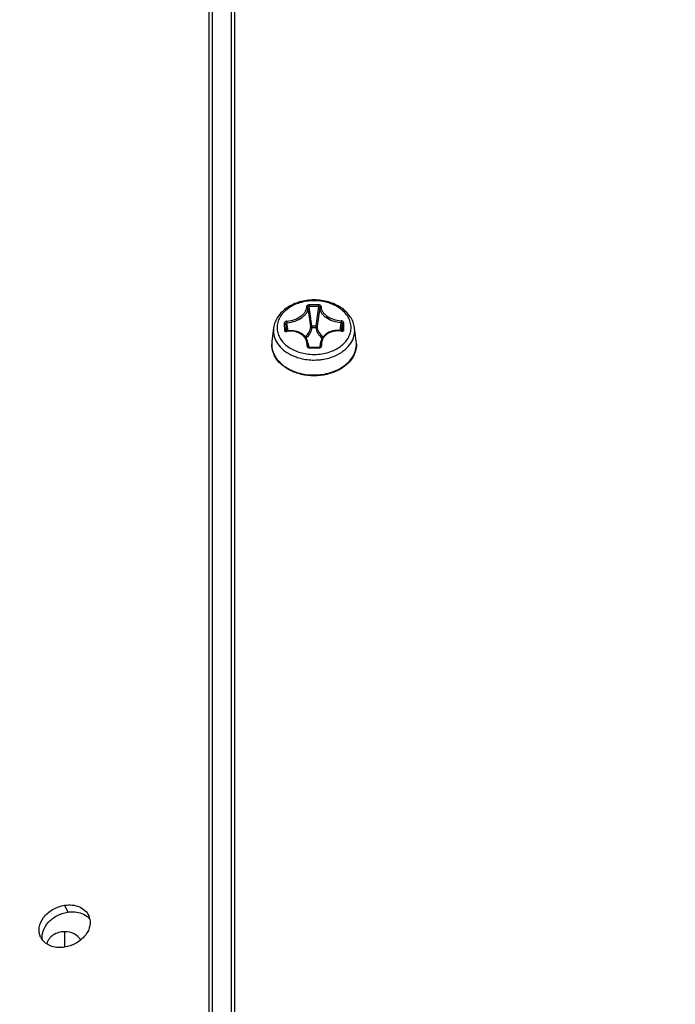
# Model space of a CAD drawing. Header units: millimetres. Extents: x 0 to 420, y 0 to 297.
# Tile 278 of 514: x 246.1 to 251.49, y 236.32 to 244.41. Entities that reach past the tile are written whole.
import ezdxf

# ---------------------------------------------------------------- set-up
doc = ezdxf.new("R2010")
doc.units = ezdxf.units.MM
doc.header["$LTSCALE"] = 23.1
doc.layers.get('0').update_dxf_attribs({"linetype": 'CONTINUOUS'})
doc.layers.add('02___PRT_ALL_AXES', color=7, linetype='CONTINUOUS')
doc.layers.add('DIM_PILOTEES', color=7, linetype='CONTINUOUS')
doc.styles.get("Standard").update_dxf_attribs({"font": 'txt', "width": 0.7})
doc.dimstyles.new('DIMSTYLE_1', dxfattribs={"dimtxt": 2.5, "dimasz": 3.5, "dimexe": 2, "dimexo": 0, "dimtad": 1, "dimdec": 0, "dimlfac": 10, "dimdsep": 46, "dimtxsty": 'Standard', "dimblk": '_FILLED', "dimblk1": '_FILLED', "dimblk2": '_FILLED', "dimcen": 0.09, "dimazin": 2, "dimtp": 1.2, "dimtm": 1.2, "dimtfac": 1, "dimtdec": 0, "dimtofl": 0, "dimtmove": 0, "dimatfit": 3, "dimldrblk": '_FILLED', "dimfxl": 0, "dimtolj": 1, "dimarcsym": 0})
doc.dimstyles.new('DIMSTYLE_2', dxfattribs={"dimtxt": 2.5, "dimasz": 3.5, "dimexe": 2, "dimexo": 0, "dimtad": 1, "dimdec": 0, "dimlfac": 10, "dimdsep": 46, "dimtxsty": 'Standard', "dimblk": '_FILLED', "dimblk1": '_FILLED', "dimblk2": '_FILLED', "dimcen": 0.09, "dimazin": 2, "dimtp": 0.5, "dimtm": 0.5, "dimtfac": 1, "dimtdec": 0, "dimtofl": 0, "dimtmove": 0, "dimatfit": 3, "dimldrblk": '_FILLED', "dimfxl": 0, "dimtolj": 1, "dimarcsym": 0})
doc.dimstyles.new('DIMSTYLE_4', dxfattribs={"dimtxt": 2.5, "dimasz": 3.5, "dimexe": 2, "dimexo": 0, "dimtad": 1, "dimdec": 0, "dimlfac": 10, "dimdsep": 46, "dimtxsty": 'Standard', "dimblk": '_FILLED', "dimblk1": '_FILLED', "dimblk2": '_FILLED', "dimcen": 0.09, "dimazin": 2, "dimtp": 0.8, "dimtm": 0.8, "dimtfac": 1, "dimtdec": 0, "dimtofl": 0, "dimtmove": 0, "dimatfit": 3, "dimldrblk": '_FILLED', "dimfxl": 0, "dimtolj": 1, "dimarcsym": 0})

# ---------------------------------------------------------------- blocks, each defined once
blk = doc.blocks.new('_FILLED')
at = {"color": 0, "linetype": 'ByBlock'}
blk.add_solid([(0, 0), (-1, 0.1429), (-1, -0.1429)], dxfattribs=at)
blk = doc.blocks.new('*D1')
at = {"layer": 'DIM_PILOTEES', "color": 2, "linetype": 'Continuous'}
for p, q in [((273.9153, 254.2086), (213.2201, 254.2086)), ((215.2201, 254.2086), (215.2201, 191.8279)), ((215.2201, 129.4471), (215.2201, 191.8279)), ((273.9407, 129.4471), (213.2201, 129.4471))]:
    blk.add_line(p, q, dxfattribs=at)
at = {"layer": 'DIM_PILOTEES', "color": 2, "linetype": 'Continuous', "xscale": 3.5, "yscale": 3.5, "zscale": 3.5}
for p, rotation in [((215.2201, 254.2086), 90), ((215.2201, 129.4471), 270)]:
    blk.add_blockref('_FILLED', p, dxfattribs=dict(at, rotation=rotation))
at = {"layer": 'DIM_PILOTEES', "color": 2, "linetype": 'Continuous', "insert": (212.0951, 191.6644), "char_height": 2.5, "width": 10.982143, "attachment_point": 2, "rotation": 90, "line_spacing_factor": 0.9}
blk.add_mtext('{\\ftxt;\\W0.0001;\\H0.0001;\\~}{\\ftxt;\\W2.9285714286;\\H2.5; }{\\ftxt;\\W0.0001;\\H0.0001;\\~}', dxfattribs=at)
blk = doc.blocks.new('*D2')
at = {"layer": 'DIM_PILOTEES', "color": 2, "linetype": 'Continuous'}
for p, q in [((226.3883, 206.1532), (226.3883, 267.8625)), ((243.2945, 226.4959), (243.2945, 267.8625)), ((226.3883, 265.8625), (218.8883, 265.8625)), ((218.8883, 265.8625), (234.8414, 265.8625)), ((250.7945, 265.8625), (234.8414, 265.8625)), ((243.2945, 265.8625), (250.7945, 265.8625))]:
    blk.add_line(p, q, dxfattribs=at)
at = {"layer": 'DIM_PILOTEES', "color": 2, "linetype": 'Continuous', "xscale": 3.5, "yscale": 3.5, "zscale": 3.5}
blk.add_blockref('_FILLED', (226.3883, 265.8625), dxfattribs=at)
at = {"layer": 'DIM_PILOTEES', "color": 2, "linetype": 'Continuous', "xscale": 3.5, "yscale": 3.5, "zscale": 3.5, "rotation": 180}
blk.add_blockref('_FILLED', (243.2945, 265.8625), dxfattribs=at)
at = {"layer": 'DIM_PILOTEES', "color": 2, "linetype": 'Continuous', "insert": (235.5503, 268.9875), "char_height": 2.5, "width": 8.035714, "attachment_point": 2, "line_spacing_factor": 0.9}
blk.add_mtext('{\\ftxt;\\W0.0001;\\H0.0001;\\~}{\\ftxt;\\W2.1428571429;\\H2.5; }{\\ftxt;\\W0.0001;\\H0.0001;\\~}', dxfattribs=at)
blk = doc.blocks.new('*D9')
at = {"layer": 'DIM_PILOTEES', "color": 2, "linetype": 'Continuous'}
for p, q in [((226.3883, 206.1532), (226.3883, 279.9641)), ((276.2211, 241.5579), (276.2211, 279.9641)), ((226.3883, 277.9641), (251.3047, 277.9641)), ((276.2211, 277.9641), (251.3047, 277.9641))]:
    blk.add_line(p, q, dxfattribs=at)
at = {"layer": 'DIM_PILOTEES', "color": 2, "linetype": 'Continuous', "xscale": 3.5, "yscale": 3.5, "zscale": 3.5, "rotation": 180}
blk.add_blockref('_FILLED', (226.3883, 277.9641), dxfattribs=at)
at = {"layer": 'DIM_PILOTEES', "color": 2, "linetype": 'Continuous', "xscale": 3.5, "yscale": 3.5, "zscale": 3.5}
blk.add_blockref('_FILLED', (276.2211, 277.9641), dxfattribs=at)
at = {"layer": 'DIM_PILOTEES', "color": 2, "linetype": 'Continuous', "insert": (253.158, 281.0891), "char_height": 2.5, "width": 8.839286, "attachment_point": 2, "line_spacing_factor": 0.9}
blk.add_mtext('{\\ftxt;\\W0.0001;\\H0.0001;\\~}{\\ftxt;\\W2.3571428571;\\H2.5; }{\\ftxt;\\W0.0001;\\H0.0001;\\~}', dxfattribs=at)

msp = doc.modelspace()

# ---------------------------------------------------------------- linework, layer by layer
at = {"color": 7, "linetype": 'Continuous'}
for p, q in [((247.8711, 227.8463), (247.8711, 254.072)), ((247.6831, 253.7976), (247.6831, 227.8079)), ((247.8411, 227.8402), (247.8411, 253.672)), ((248.4805, 242.066), (248.481, 242.0512)), ((248.5575, 242.0664), (248.5573, 242.0517)), ((248.2962, 241.8499), (248.2881, 241.9088)), ((248.3071, 241.8514), (248.2984, 241.9186)), ((248.5031, 241.8937), (248.5355, 241.8939)), ((248.7344, 241.8542), (248.7429, 241.9213)), ((248.7454, 241.8527), (248.7534, 241.9116)), ((248.1887, 241.8775), (248.1744, 241.7658)), ((248.2887, 241.8533), (248.2888, 241.8525)), ((248.2889, 241.8522), (248.2887, 241.8533)), ((248.5032, 241.8804), (248.5356, 241.8806)), ((248.7538, 241.8548), (248.754, 241.8561)), ((248.7539, 241.8552), (248.754, 241.8561)), ((248.8677, 241.7658), (248.8534, 241.8775)), ((248.4733, 241.7472), (248.478, 241.7169)), ((248.475, 241.72), (248.4744, 241.723)), ((248.5723, 241.75), (248.5672, 241.717)), ((248.5708, 241.7203), (248.5714, 241.7235)), ((248.4846, 241.7105), (248.4846, 241.7152)), ((248.5616, 241.711), (248.5614, 241.7157)), ((246.4711, 237.1308), (246.4969, 237.075))]:
    msp.add_line(p, q, dxfattribs=at)
at = {"color": 3, "linetype": 'Continuous'}
msp.add_line((247.6572, 253.8942), (247.6572, 227.8026), dxfattribs=at)
at = {"color": 7, "linetype": 'Continuous'}
for points in [[(248.2982, 241.8501), (248.2965, 241.8499), (248.295, 241.8499), (248.2936, 241.85), (248.2924, 241.8502), (248.2913, 241.8506), (248.2903, 241.851), (248.2896, 241.8515), (248.2892, 241.8519), (248.2889, 241.8522), (248.2888, 241.8524), (248.2888, 241.8525)], [(248.4733, 241.7472), (248.4731, 241.7484), (248.4706, 241.7599), (248.467, 241.7709), (248.4623, 241.7816), (248.4566, 241.7917), (248.4498, 241.8013), (248.442, 241.8102), (248.4333, 241.8184), (248.4237, 241.8258), (248.4134, 241.8325), (248.4023, 241.8383), (248.3905, 241.8432), (248.3781, 241.8471), (248.3652, 241.8501), (248.3519, 241.8521), (248.3383, 241.8531), (248.3244, 241.853), (248.3104, 241.8519), (248.2982, 241.8501)], [(248.7447, 241.8528), (248.7329, 241.8544), (248.719, 241.8554), (248.7053, 241.8553), (248.6919, 241.8542), (248.6788, 241.8522), (248.6661, 241.8491), (248.654, 241.8452), (248.6424, 241.8403), (248.6314, 241.8345), (248.6213, 241.828), (248.6119, 241.8206), (248.6033, 241.8125), (248.5957, 241.8037), (248.589, 241.7943), (248.5833, 241.7843), (248.5786, 241.7738), (248.5751, 241.7629), (248.5726, 241.7516), (248.5723, 241.75)], [(248.7539, 241.8552), (248.7539, 241.8552), (248.7538, 241.8549), (248.7537, 241.8547), (248.7533, 241.8543), (248.7526, 241.8538), (248.7517, 241.8534), (248.7506, 241.853), (248.7493, 241.8527), (248.7479, 241.8526), (248.7464, 241.8526), (248.7447, 241.8528)], [(248.478, 241.7169), (248.4769, 241.7176), (248.476, 241.7184), (248.4753, 241.7193), (248.4749, 241.7202), (248.4746, 241.721), (248.4746, 241.7212)], [(248.4846, 241.7152), (248.4832, 241.7153), (248.4818, 241.7155), (248.4805, 241.7158), (248.4792, 241.7163), (248.478, 241.7169)], [(248.5614, 241.7157), (248.55, 241.7158), (248.5365, 241.7159), (248.5231, 241.7159), (248.5096, 241.7157), (248.4962, 241.7155), (248.4846, 241.7152)], [(248.5678, 241.7173), (248.5666, 241.7167), (248.5654, 241.7163), (248.564, 241.7159), (248.5626, 241.7158), (248.5614, 241.7157)], [(248.5712, 241.7216), (248.5712, 241.7215), (248.5709, 241.7206), (248.5705, 241.7197), (248.5698, 241.7189), (248.5689, 241.7181), (248.5678, 241.7173)]]:
    msp.add_lwpolyline(points, dxfattribs=at)
for centre, radius, start, end in [((238.6134, 240.5718), 9.9669, 7.58155, 8.5057), ((248.5284, 240.4944), 1.5723, 88.93995, 91.74511), ((248.5285, 240.4927), 1.5592, 88.94318, 91.74833), ((238.9455, 240.6305), 9.6407, 7.52916, 8.47443), ((258.1346, 240.6491), 9.6795, 171.66802, 172.61077), ((258.452, 240.5922), 9.9907, 171.62972, 172.55292), ((254.6417, 241.9599), 6.3658, 180.40494, 180.65277), ((255.1922, 241.9665), 6.9162, 180.65512, 180.89026), ((254.5024, 241.9524), 6.2144, 180.40186, 180.65366), ((249.9605, 241.896), 1.4574, 180.08954, 180.6155), ((249.9929, 241.8962), 1.4574, 180.08954, 180.6155), ((243.4826, 241.8245), 5.2715, 0.64926, 0.94611), ((242.9794, 241.8186), 5.7747, 0.37233, 0.65165), ((243.4142, 241.8297), 5.3519, 0.64908, 0.94387), ((242.8626, 241.8233), 5.9035, 0.37532, 0.65079), ((248.3643, 241.8551), 0.177, 172.70963, 180.64043), ((255.0931, 241.9593), 6.8052, 180.65534, 180.89236), ((248.3316, 241.6595), 0.1901, 99.9645, 100.14594), ((248.7139, 241.663), 0.1889, 80.53194, 80.73994), ((248.6777, 241.8551), 0.1771, 0.66165, 7.2911), ((248.367, 241.7413), 0.1941, 172.7325, 180.63909), ((248.3576, 241.7425), 0.1847, 172.73251, 180.638), ((248.3563, 241.7425), 0.1833, 180.6527, 181.05833), ((248.4825, 241.7226), 0.00809, 177.69105, 190.2932), ((248.5633, 241.7231), 0.0081, 349.58509, 3.3305), ((248.6751, 241.7413), 0.1942, 0.66317, 7.26345), ((248.6844, 241.7425), 0.1847, 0.66403, 7.26317), ((248.6859, 241.7425), 0.1833, 0.31326, 0.65266), ((248.535, 239.7459), 1.9652, 89.22533, 91.46956), ((248.521, 242.0763), 0.4179, 265.28857, 275.14207), ((248.521, 242.0717), 0.4591, 266.60615, 273.78515), ((248.521, 241.969), 0.4795, 269.98351, 270.34437), ((246.5645, 236.9246), 0.1473, 48.36406, 53.42229), ((246.57, 236.9307), 0.1391, 38.74982, 48.39339)]:
    msp.add_arc(centre, radius, start, end, dxfattribs=at)
at = {"color": 3, "linetype": 'Continuous'}
for centre, radius, start, end in [((246.5515, 236.9925), 0.1295, 11.2344, 24.94482), ((246.3926, 236.9265), 0.1317, 205.18203, 218.6012)]:
    msp.add_arc(centre, radius, start, end, dxfattribs=at)
at = {"color": 7, "linetype": 'Continuous'}
for points, knots in [([(248.8534, 241.8775), (248.8513, 241.8937), (248.843, 241.9259), (248.811, 241.9863), (248.744, 242.0496), (248.6392, 242.0958), (248.521, 242.1116), (248.4029, 242.0958), (248.2981, 242.0496), (248.2311, 241.9863), (248.1991, 241.9259), (248.1908, 241.8937), (248.1887, 241.8775)], [0, 0, 0, 0, 0.055757, 0.112815, 0.232874, 0.363044, 0.500004, 0.636963, 0.76713, 0.887187, 0.944244, 1, 1, 1, 1]), ([(248.8251, 241.8811), (248.8249, 241.8956), (248.8205, 241.9252), (248.8022, 241.9672), (248.773, 242.0055), (248.7201, 242.051), (248.634, 242.0903), (248.5186, 242.1057), (248.4034, 242.089), (248.3182, 242.0486), (248.2663, 242.0024), (248.238, 241.9638), (248.2206, 241.9216), (248.2169, 241.892), (248.217, 241.8775)], [0, 0, 0, 0, 0.052604, 0.106994, 0.164469, 0.225699, 0.35857, 0.500838, 0.642891, 0.775202, 0.836106, 0.893287, 0.947471, 1, 1, 1, 1]), ([(248.2972, 241.9322), (248.3189, 241.9343), (248.3608, 241.9436), (248.4076, 241.967), (248.4363, 241.9919), (248.4513, 242.0116), (248.46, 242.0321), (248.461, 242.0462), (248.4603, 242.0527)], [0, 0, 0, 0, 0.297407, 0.577082, 0.701195, 0.81198, 0.910315, 1, 1, 1, 1]), ([(248.2984, 241.9186), (248.3214, 241.9207), (248.3656, 241.9302), (248.4151, 241.9548), (248.4455, 241.9811), (248.4613, 242.002), (248.4704, 242.0239), (248.4715, 242.039), (248.4708, 242.046)], [0, 0, 0, 0, 0.296693, 0.575461, 0.699398, 0.810362, 0.909302, 1, 1, 1, 1]), ([(248.4805, 242.066), (248.4778, 242.0659), (248.4727, 242.0651), (248.466, 242.0623), (248.4612, 242.0582), (248.4602, 242.0544), (248.4603, 242.0527)], [0, 0, 0, 0, 0.307811, 0.585475, 0.813279, 1, 1, 1, 1]), ([(248.4603, 242.0527), (248.4627, 242.0529), (248.4674, 242.0521), (248.4705, 242.048), (248.4708, 242.046)], [0, 0, 0, 0, 0.535498, 1, 1, 1, 1]), ([(248.481, 242.0512), (248.4796, 242.0513), (248.4773, 242.0511), (248.4744, 242.0503), (248.4719, 242.049), (248.4706, 242.0471), (248.4708, 242.046)], [0, 0, 0, 0, 0.324333, 0.542815, 0.728366, 1, 1, 1, 1]), ([(248.5677, 242.0466), (248.5677, 242.0473), (248.5668, 242.0496), (248.5627, 242.0514), (248.5593, 242.0518), (248.5573, 242.0517)], [0, 0, 0, 0, 0.17454, 0.53017, 1, 1, 1, 1]), ([(248.5781, 242.0534), (248.5782, 242.0551), (248.577, 242.0589), (248.5722, 242.063), (248.5654, 242.0657), (248.5602, 242.0664), (248.5575, 242.0664)], [0, 0, 0, 0, 0.186605, 0.415138, 0.693038, 1, 1, 1, 1]), ([(248.5677, 242.0466), (248.5671, 242.0395), (248.5686, 242.0244), (248.5783, 242.0027), (248.5946, 241.982), (248.6255, 241.9561), (248.6755, 241.9321), (248.7199, 241.9231), (248.7429, 241.9213)], [0, 0, 0, 0, 0.090532, 0.189656, 0.300968, 0.425242, 0.704189, 1, 1, 1, 1]), ([(248.5781, 242.0534), (248.5757, 242.0536), (248.571, 242.0527), (248.568, 242.0486), (248.5677, 242.0466)], [0, 0, 0, 0, 0.53519, 1, 1, 1, 1]), ([(248.5781, 242.0534), (248.5775, 242.0469), (248.579, 242.0328), (248.5882, 242.0124), (248.6037, 241.9929), (248.6329, 241.9684), (248.6802, 241.9456), (248.7222, 241.9368), (248.744, 241.9349)], [0, 0, 0, 0, 0.089525, 0.188055, 0.299197, 0.423651, 0.703498, 1, 1, 1, 1]), ([(248.2972, 241.9322), (248.2944, 241.9319), (248.2891, 241.9306), (248.2807, 241.9259), (248.2761, 241.9192), (248.2761, 241.9149)], [0, 0, 0, 0, 0.283118, 0.556388, 1, 1, 1, 1]), ([(248.2761, 241.9149), (248.2788, 241.9154), (248.2838, 241.9149), (248.2878, 241.9109), (248.2881, 241.9088)], [0, 0, 0, 0, 0.555307, 1, 1, 1, 1]), ([(248.2984, 241.9186), (248.2957, 241.9182), (248.2909, 241.916), (248.2881, 241.9111), (248.2881, 241.9088)], [0, 0, 0, 0, 0.539613, 1, 1, 1, 1]), ([(248.2972, 241.9322), (248.297, 241.93), (248.2972, 241.9254), (248.2978, 241.9209), (248.2984, 241.9186)], [0, 0, 0, 0, 0.489018, 1, 1, 1, 1]), ([(248.4477, 241.8037), (248.4607, 241.8145), (248.4826, 241.8393), (248.4924, 241.8714), (248.4932, 241.8868)], [0, 0, 0, 0, 0.522576, 1, 1, 1, 1]), ([(248.5031, 241.8937), (248.5007, 241.8935), (248.4965, 241.8924), (248.4934, 241.8886), (248.4932, 241.8868)], [0, 0, 0, 0, 0.565603, 1, 1, 1, 1]), ([(248.5032, 241.8804), (248.5009, 241.8804), (248.4966, 241.8814), (248.4935, 241.885), (248.4932, 241.8868)], [0, 0, 0, 0, 0.557233, 1, 1, 1, 1]), ([(248.5455, 241.8871), (248.5453, 241.889), (248.5422, 241.8927), (248.5379, 241.8938), (248.5355, 241.8939)], [0, 0, 0, 0, 0.435158, 1, 1, 1, 1]), ([(248.5356, 241.8806), (248.5379, 241.8807), (248.5421, 241.8817), (248.5452, 241.8853), (248.5455, 241.8871)], [0, 0, 0, 0, 0.55654, 1, 1, 1, 1]), ([(248.5455, 241.8871), (248.5467, 241.8713), (248.5578, 241.8384), (248.5813, 241.8136), (248.5951, 241.8029)], [0, 0, 0, 0, 0.476026, 1, 1, 1, 1]), ([(248.744, 241.9349), (248.7442, 241.9327), (248.744, 241.9281), (248.7435, 241.9236), (248.7429, 241.9213)], [0, 0, 0, 0, 0.48887, 1, 1, 1, 1]), ([(248.7534, 241.9116), (248.7534, 241.9139), (248.7504, 241.9187), (248.7456, 241.9209), (248.7429, 241.9213)], [0, 0, 0, 0, 0.461023, 1, 1, 1, 1]), ([(248.7654, 241.9179), (248.7653, 241.9222), (248.7606, 241.9288), (248.752, 241.9334), (248.7467, 241.9347), (248.744, 241.9349)], [0, 0, 0, 0, 0.444369, 0.717683, 1, 1, 1, 1]), ([(248.7654, 241.9179), (248.7627, 241.9183), (248.7576, 241.9177), (248.7537, 241.9137), (248.7534, 241.9116)], [0, 0, 0, 0, 0.554532, 1, 1, 1, 1]), ([(248.1873, 241.8531), (248.1875, 241.8324), (248.1958, 241.7898), (248.2295, 241.7318), (248.2815, 241.6825), (248.3246, 241.6581), (248.3479, 241.6478)], [0, 0, 0, 0, 0.225734, 0.463717, 0.721331, 1, 1, 1, 1]), ([(248.217, 241.8775), (248.2172, 241.8641), (248.2209, 241.8369), (248.2422, 241.7838), (248.2945, 241.7247), (248.3826, 241.6773), (248.451, 241.6627), (248.4867, 241.6598)], [0, 0, 0, 0, 0.106395, 0.215905, 0.451507, 0.715269, 1, 1, 1, 1]), ([(248.2768, 241.859), (248.2794, 241.8594), (248.2843, 241.8591), (248.2884, 241.8553), (248.2887, 241.8533)], [0, 0, 0, 0, 0.565425, 1, 1, 1, 1]), ([(248.2768, 241.859), (248.2768, 241.857), (248.2781, 241.8528), (248.2832, 241.8482), (248.2903, 241.846), (248.2955, 241.8462), (248.2981, 241.8467)], [0, 0, 0, 0, 0.217728, 0.449942, 0.712263, 1, 1, 1, 1]), ([(248.2981, 241.8467), (248.2981, 241.8475), (248.298, 241.8486), (248.298, 241.8497), (248.2981, 241.8501), (248.2982, 241.8501)], [0, 0, 0, 0, 0.718535, 0.914738, 1, 1, 1, 1]), ([(248.464, 241.7281), (248.4645, 241.7372), (248.4634, 241.7556), (248.4547, 241.7819), (248.4394, 241.8052), (248.4106, 241.8314), (248.362, 241.8509), (248.3198, 241.8505), (248.2987, 241.8468)], [0, 0, 0, 0, 0.117239, 0.233275, 0.350566, 0.471341, 0.726535, 1, 1, 1, 1]), ([(248.4556, 241.7931), (248.4692, 241.8045), (248.4921, 241.8306), (248.5023, 241.8642), (248.5032, 241.8804)], [0, 0, 0, 0, 0.522407, 1, 1, 1, 1]), ([(248.5356, 241.8806), (248.5368, 241.8639), (248.5485, 241.8294), (248.5731, 241.8032), (248.5876, 241.792)], [0, 0, 0, 0, 0.476107, 1, 1, 1, 1]), ([(248.5585, 241.6601), (248.5942, 241.6633), (248.6627, 241.6785), (248.7504, 241.7269), (248.8018, 241.7868), (248.8221, 241.8404), (248.8252, 241.8677), (248.8251, 241.8811)], [0, 0, 0, 0, 0.285128, 0.548731, 0.783956, 0.893425, 1, 1, 1, 1]), ([(248.7443, 241.8495), (248.7233, 241.8529), (248.6812, 241.8528), (248.633, 241.8327), (248.6049, 241.8062), (248.59, 241.7827), (248.5819, 241.7563), (248.5811, 241.7379), (248.5818, 241.7288)], [0, 0, 0, 0, 0.273682, 0.528502, 0.649069, 0.766272, 0.882418, 1, 1, 1, 1]), ([(248.6942, 241.6478), (248.7179, 241.6582), (248.7616, 241.6831), (248.8141, 241.7335), (248.8476, 241.7927), (248.855, 241.8362), (248.8548, 241.8571)], [0, 0, 0, 0, 0.27898, 0.536516, 0.774235, 1, 1, 1, 1]), ([(248.7449, 241.8494), (248.745, 241.8502), (248.745, 241.8513), (248.745, 241.8524), (248.7448, 241.8528), (248.7447, 241.8528)], [0, 0, 0, 0, 0.714471, 0.910952, 1, 1, 1, 1]), ([(248.7449, 241.8494), (248.7476, 241.8489), (248.7527, 241.8488), (248.7598, 241.8511), (248.7648, 241.8557), (248.766, 241.86), (248.766, 241.862)], [0, 0, 0, 0, 0.288232, 0.550226, 0.781944, 1, 1, 1, 1]), ([(248.766, 241.862), (248.7633, 241.8623), (248.7584, 241.8619), (248.7543, 241.8582), (248.754, 241.8561)], [0, 0, 0, 0, 0.56451, 1, 1, 1, 1]), ([(248.3209, 241.5296), (248.2993, 241.5408), (248.2594, 241.5669), (248.2116, 241.6173), (248.1807, 241.6757), (248.1731, 241.7183), (248.1729, 241.7391)], [0, 0, 0, 0, 0.271984, 0.527091, 0.767766, 1, 1, 1, 1]), ([(248.173, 241.7391), (248.1733, 241.7226), (248.1785, 241.6891), (248.1995, 241.6415), (248.2326, 241.5981), (248.2926, 241.5464), (248.39, 241.5015), (248.4764, 241.4896), (248.5209, 241.4896)], [0, 0, 0, 0, 0.105147, 0.213864, 0.328685, 0.450926, 0.716052, 1, 1, 1, 1]), ([(248.464, 241.7281), (248.4639, 241.7258), (248.4649, 241.7209), (248.4712, 241.7129), (248.4794, 241.7104), (248.4846, 241.7105)], [0, 0, 0, 0, 0.232288, 0.475461, 1, 1, 1, 1]), ([(248.464, 241.7281), (248.4664, 241.7281), (248.4704, 241.7274), (248.4741, 241.7246), (248.4744, 241.723)], [0, 0, 0, 0, 0.586989, 1, 1, 1, 1]), ([(248.5239, 241.4896), (248.5686, 241.4899), (248.6554, 241.5023), (248.7528, 241.5484), (248.8122, 241.6009), (248.8447, 241.645), (248.8648, 241.6932), (248.8692, 241.727), (248.8691, 241.7435)], [0, 0, 0, 0, 0.28444, 0.549474, 0.671516, 0.786126, 0.894735, 1, 1, 1, 1]), ([(248.5616, 241.711), (248.5668, 241.7109), (248.5749, 241.7135), (248.5811, 241.7216), (248.5819, 241.7265), (248.5818, 241.7288)], [0, 0, 0, 0, 0.524486, 0.767397, 1, 1, 1, 1]), ([(248.5818, 241.7288), (248.5794, 241.7288), (248.5754, 241.7281), (248.5717, 241.7252), (248.5714, 241.7235)], [0, 0, 0, 0, 0.585731, 1, 1, 1, 1]), ([(248.8692, 241.7435), (248.8695, 241.7224), (248.8627, 241.6789), (248.832, 241.6191), (248.7837, 241.5676), (248.7432, 241.541), (248.7212, 241.5296)], [0, 0, 0, 0, 0.232283, 0.472765, 0.72779, 1, 1, 1, 1]), ([(248.3479, 241.6478), (248.3591, 241.6429), (248.4059, 241.6249), (248.456, 241.6157), (248.4939, 241.6134)], [0, 0, 0, 0, 0.243524, 1, 1, 1, 1]), ([(248.5514, 241.6136), (248.5639, 241.6144), (248.6127, 241.6197), (248.6608, 241.6331), (248.6942, 241.6478)], [0, 0, 0, 0, 0.256025, 1, 1, 1, 1]), ([(248.7212, 241.5296), (248.6912, 241.514), (248.6254, 241.4905), (248.5211, 241.4789), (248.4167, 241.4905), (248.3509, 241.514), (248.3209, 241.5296)], [0, 0, 0, 0, 0.244972, 0.5, 0.755028, 1, 1, 1, 1]), ([(246.2896, 236.8444), (246.2848, 236.8683), (246.2894, 236.9226), (246.3337, 236.9944), (246.4058, 237.0499), (246.4658, 237.0702), (246.4969, 237.075)], [0, 0, 0, 0, 0.214642, 0.455323, 0.722653, 1, 1, 1, 1]), ([(246.4969, 237.075), (246.5113, 237.0772), (246.5647, 237.0812), (246.6209, 237.0662), (246.6523, 237.0429)], [0, 0, 0, 0, 0.271999, 1, 1, 1, 1])]:
    msp.add_open_spline(points, degree=3, knots=knots, dxfattribs=at)
for points in [[(248.4744, 241.723), (248.4749, 241.731), (248.4745, 241.7392), (248.4733, 241.7472)], [(248.5723, 241.75), (248.571, 241.7413), (248.5707, 241.7323), (248.5714, 241.7235)]]:
    msp.add_open_spline(points, degree=3, dxfattribs=at)
at = {"color": 3, "linetype": 'Continuous'}
for points, knots in [([(246.2734, 236.8705), (246.2622, 236.8944), (246.2552, 236.9536), (246.295, 237.0369), (246.3707, 237.1018), (246.4366, 237.1255), (246.4711, 237.1308)], [0, 0, 0, 0, 0.212948, 0.449952, 0.718154, 1, 1, 1, 1]), ([(246.4711, 237.1308), (246.5115, 237.137), (246.5912, 237.1327), (246.6543, 237.0784), (246.6689, 237.0471)], [0, 0, 0, 0, 0.542738, 1, 1, 1, 1]), ([(246.6785, 237.0177), (246.6832, 236.9938), (246.6784, 236.9395), (246.6342, 236.8675), (246.5622, 236.8118), (246.5022, 236.7914), (246.4711, 236.7866)], [0, 0, 0, 0, 0.214571, 0.455698, 0.723304, 1, 1, 1, 1]), ([(246.4711, 236.7866), (246.4363, 236.7812), (246.3681, 236.7836), (246.3086, 236.8206), (246.2896, 236.8444)], [0, 0, 0, 0, 0.53623, 1, 1, 1, 1])]:
    msp.add_open_spline(points, degree=3, knots=knots, dxfattribs=at)
at = {"layer": '02___PRT_ALL_AXES', "color": 7, "linetype": 'Continuous'}
msp.add_line((246.4711, 236.9136), (246.4711, 236.7866), dxfattribs=at)
for points, knots in [([(246.4711, 236.9136), (246.4378, 236.9136), (246.3731, 236.8971), (246.3304, 236.8423), (246.3237, 236.8136)], [0, 0, 0, 0, 0.53014, 1, 1, 1, 1]), ([(246.6047, 236.8464), (246.5917, 236.8673), (246.5501, 236.9024), (246.4979, 236.9136), (246.4711, 236.9136)], [0, 0, 0, 0, 0.478564, 1, 1, 1, 1])]:
    msp.add_open_spline(points, degree=3, knots=knots, dxfattribs=at)

# ---------------------------------------------------------------- dimensions: what is measured, and where the dimension line sits
at = {"layer": 'DIM_PILOTEES', "color": 2, "linetype": 'Continuous'}
for base, p1, p2, angle, text, dimstyle, picture, middle in [((226.3883, 277.9641), (276.2211, 241.5579), (226.3883, 206.1532), 180, '{\\ftxt;\\W0.0001;\\H0.0001;\\~}{\\ftxt;\\W2.3571428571;\\H2.5; }{\\ftxt;\\W0.0001;\\H0.0001;\\~}', 'DIMSTYLE_4', '*D9', (252.8009, 277.9641)), ((226.3883, 265.8625), (243.2945, 226.4959), (226.3883, 206.1532), 180, '{\\ftxt;\\W0.0001;\\H0.0001;\\~}{\\ftxt;\\W2.1428571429;\\H2.5; }{\\ftxt;\\W0.0001;\\H0.0001;\\~}', 'DIMSTYLE_2', '*D2', (235.1932, 265.8625)), ((215.2201, 254.2086), (273.9407, 129.4471), (273.9153, 254.2086), 90, '{\\ftxt;\\W0.0001;\\H0.0001;\\~}{\\ftxt;\\W2.9285714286;\\H2.5; }{\\ftxt;\\W0.0001;\\H0.0001;\\~}', 'DIMSTYLE_1', '*D1', (215.2201, 191.3072))]:
    dim = msp.add_linear_dim(base=base, p1=p1, p2=p2, angle=angle, text=text, dimstyle=dimstyle, dxfattribs=at)
    dim.commit()
    dim.dimension.update_dxf_attribs({"geometry": picture, "text_midpoint": middle, "dimtype": 160})

doc.saveas('drawing.dxf')
